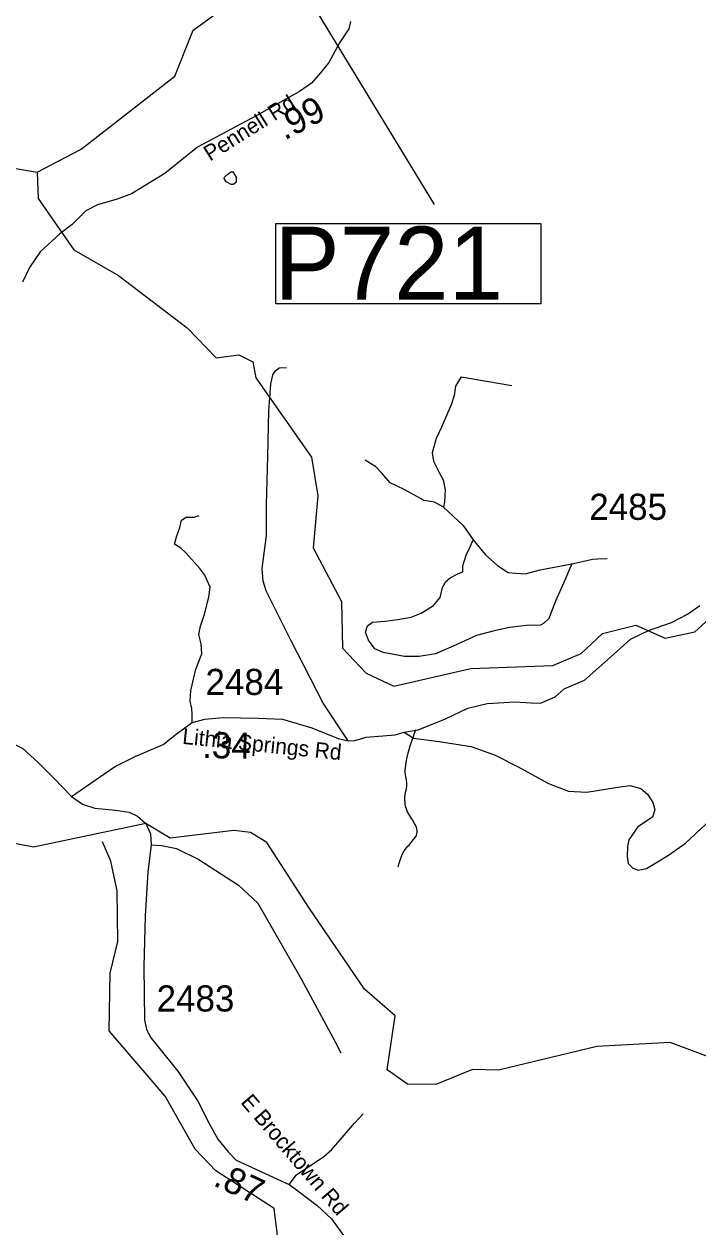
# Model space of a CAD drawing. Extents: x 1248224 to 1454986, y 825081 to 985870.
# Drawn here: x 1357997 to 1361220, y 854684 to 860434 of the extents above; entities that cross this region are included whole.
import ezdxf

# ---------------------------------------------------------------- set-up
doc = ezdxf.new("R2010")
doc.units = 0
for name, color, linetype in [('Exist Hydrographic Creek Single Shore', 7, 'Continuous'), ('Exist Hydrographic Misc Water Feature', 7, 'Continuous'), ('Exist Road Non-System Type 51', 7, 'Continuous'), ('Exist Road Secondary Mileage Hundredths English Label', 7, 'Continuous'), ('Exist Road Secondary Structure Pipe Number Label', 7, 'Continuous'), ('Exist Road Secondary Type 41 Attributed', 7, 'Continuous'), ('Exist Road Secondary Type 51 Attributed', 7, 'Continuous'), ('Exist Road Secondary Type 51 Label', 7, 'Continuous'), ('Exist Road Secondary Type 51 Number Label', 7, 'Continuous')]:
    doc.layers.add(name, color=color, linetype=linetype)

msp = doc.modelspace()

# ---------------------------------------------------------------- linework, layer by layer
at = {"layer": 'Exist Hydrographic Creek Single Shore'}
for points in [[(1358059.4, 859726), (1358270.4, 859836.6), (1358717.4, 860185.4), (1358806.2, 860405.7), (1359018.6, 860560.2), (1359168.9, 860847.7)], [(1357650.5, 858268.3), (1357655.7, 858329.5), (1357574.6, 858604.5), (1357538.5, 858899.4), (1357519.5, 859293.1), (1357426.8, 859472.4), (1357365.7, 859615.9), (1357336.1, 859693.9), (1357452.1, 859750.9), (1357669.4, 859792.9), (1358059.4, 859726)], [(1358579.1, 856612.1), (1358042.9, 856500), (1357424.5, 856620), (1357326.5, 856697.6), (1357336.4, 856763), (1357455.5, 856895.2), (1357451.5, 857079.1), (1357261.5, 857191.3), (1357332.1, 857355), (1357535.5, 857565.9), (1357573.5, 857816.3), (1357608.3, 858113.2), (1357650.5, 858268.3)], [(1359627, 855818.6), (1359624.5, 855820.8), (1359358.4, 856210.3), (1359158.2, 856520.9), (1359080.8, 856569.1), (1359000.2, 856578.5), (1358695.8, 856541.9), (1358579.1, 856612.1)]]:
    msp.add_lwpolyline(points, dxfattribs=at)
at = {"layer": 'Exist Hydrographic Misc Water Feature'}
for points in [[(1358059.4, 859726), (1358065.4, 859601.1), (1358235.5, 859354.8), (1358449.4, 859232.3), (1358777.4, 858982.8), (1358915.4, 858838.8), (1359024.4, 858853.1), (1359090.4, 858818.9), (1359105.4, 858743.1), (1359372.5, 858363.5), (1359401.5, 858179.1), (1359379.5, 857930), (1359515.5, 857674.5), (1359519.5, 857451.2), (1359633.5, 857330.7), (1359765.5, 857269), (1360133.4, 857353.5), (1360526.5, 857368.5), (1360660.5, 857425), (1360763.5, 857521.4), (1360922.5, 857560.9), (1361062.5, 857499), (1361205.5, 857528.9), (1361358.5, 857667)], [(1358953.4, 859695.8), (1358955.5, 859702.4), (1358969.9, 859716), (1358986.2, 859727.7), (1358996.1, 859727.4), (1359011.6, 859703.1), (1359011.1, 859679.1), (1358998.8, 859667.4), (1358986.8, 859667.6), (1358963.1, 859680.2), (1358953.4, 859695.8)], [(1360045.2, 853284.2), (1360044.5, 853284.6), (1359955.6, 853398), (1359877.5, 853639.2), (1359783.5, 853933.2), (1359702.5, 854036.7), (1359529.6, 854138.7), (1359293.5, 854396.2), (1359221.5, 854538.8), (1359193.5, 854772.4), (1358913.5, 854952.1), (1358815.5, 855055.8), (1358671.5, 855308.2), (1358403.5, 855622.1), (1358409.5, 855897.8), (1358445.4, 856048.1), (1358442.5, 856291), (1358412.4, 856432.8), (1358372.4, 856525.5)], [(1361615.8, 855247.1), (1361563.1, 855283.2), (1361577, 855355.4), (1361560.4, 855388.7), (1361086.5, 855564.9), (1360736.5, 855545.7), (1360266.5, 855433.6), (1360141.5, 855436.2), (1359965.5, 855364.3), (1359831.5, 855366.9), (1359733.5, 855434.5), (1359772.5, 855693.1), (1359649.5, 855799.2), (1359627, 855818.6)]]:
    msp.add_lwpolyline(points, dxfattribs=at)
at = {"layer": 'Exist Road Non-System Type 51'}
for points in [[(1359547.6, 857007.7), (1359427.9, 857187.5), (1359274.5, 857486.4), (1359154.2, 857725.1), (1359141.1, 857770.8), (1359136.3, 857831.2), (1359155.8, 857989.7), (1359155.8, 858138.3), (1359162.4, 858367), (1359167, 858584.8), (1359176.8, 858712.2), (1359186.6, 858758), (1359199.6, 858775.9), (1359217.6, 858790.6), (1359251.7, 858791.8)], [(1360086.9, 858747.8), (1360075, 858727.1), (1360060.3, 858702.6), (1360053.8, 858658.5), (1360039.1, 858614.4), (1359993.4, 858506.6), (1359967.3, 858452.7), (1359949.3, 858384.1), (1359955.8, 858344.9), (1359981.9, 858291), (1360001.5, 858255), (1360011.3, 858207.7), (1360008.1, 858150.5), (1360003.2, 858124.4)], [(1360086.9, 858747.8), (1360329.6, 858705.9)], [(1360003.2, 858124.4), (1359959.6, 858149.1), (1359910.6, 858157.2), (1359847, 858191.5), (1359814.3, 858209.5), (1359747.4, 858240.5), (1359708.2, 858287.9), (1359678.9, 858317.3), (1359628.3, 858350)], [(1360003.2, 858124.4), (1360096.5, 858037), (1360145.4, 857968.4)], [(1358800.9, 857095.2), (1358801.6, 857134.8), (1358800, 857162.5), (1358791.8, 857196.8), (1358795.1, 857249.1), (1358818, 857350.4), (1358847.3, 857423.9), (1358844.1, 857471.2), (1358832.7, 857515.3), (1358840.8, 857556.2), (1358860.4, 857613.3), (1358880, 857695), (1358886.5, 857742.4), (1358862, 857799.5), (1358837.5, 857832.2), (1358772.3, 857904.4), (1358746.2, 857928.9), (1358716.8, 857948.5), (1358726.6, 857982.8), (1358741.3, 858026.9), (1358749.5, 858062.9), (1358772.3, 858077.6), (1358809.9, 858077.6), (1358834.3, 858085.7)], [(1360617.1, 857854.1), (1360578, 857764.3), (1360538.8, 857676.1), (1360506.1, 857592.8), (1360481.7, 857568.8), (1360467, 857560.6), (1360400.1, 857559), (1360320.1, 857549.2), (1360251.6, 857534.5), (1360160.2, 857511.6), (1360049.2, 857461), (1359964.3, 857423.4), (1359886, 857410.3), (1359815.8, 857410.3), (1359714.6, 857429.9), (1359673.8, 857447.9), (1359644.4, 857488.7), (1359629.7, 857527.9), (1359639.5, 857557.3), (1359664, 857575.3), (1359724.4, 857580.2), (1359784.8, 857588.4), (1359848.4, 857598.2), (1359895.7, 857617.8), (1359954.5, 857655.3), (1359987.1, 857692.9), (1359998.6, 857740.3), (1360013.3, 857769.7), (1360034.5, 857787.6), (1360075.3, 857807.2), (1360094.9, 857815.4), (1360094.9, 857844.8), (1360111.2, 857895.4), (1360130.8, 857934.6), (1360145.4, 857968.4)], [(1360145.4, 857968.4), (1360202.6, 857898.2), (1360261.3, 857845.9), (1360311.9, 857813.3), (1360349.5, 857810), (1360393.5, 857806.7), (1360465.3, 857824.7), (1360617.1, 857854.1), (1360674.3, 857867.2), (1360715.1, 857877), (1360739.5, 857878.6), (1360785.3, 857880.2)], [(1359786, 856404.6), (1359790.4, 856422.5), (1359796.8, 856442.4), (1359805.2, 856464.3), (1359815.6, 856482.1), (1359825.9, 856495.9), (1359832.1, 856503.7), (1359838.2, 856509.6), (1359846.4, 856519.5), (1359852.5, 856527.3), (1359866.9, 856545.1), (1359873.1, 856554.9), (1359875.3, 856562.9), (1359877.5, 856574.9), (1359877.6, 856578.9), (1359875.8, 856586.9), (1359872, 856599), (1359864.3, 856613.2), (1359854.6, 856629.4), (1359841, 856651.6), (1359829.4, 856671.9), (1359825.6, 856682), (1359821.9, 856694.1), (1359820.1, 856706.1), (1359818.7, 856736.1), (1359821.2, 856760.1), (1359825.6, 856778), (1359827.8, 856792), (1359828.1, 856806), (1359826.4, 856822), (1359822.7, 856836.1), (1359820.9, 856846.2), (1359819.2, 856858.2), (1359819.3, 856866.2), (1359824.1, 856906.1), (1359830.8, 856938), (1359843.7, 856983.8), (1359871.3, 857061.3)], [(1358605.2, 856510), (1358654, 856507.5), (1358725.7, 856492.7), (1358833.2, 856440), (1359022.8, 856317.7), (1359115.5, 856231.2), (1359322.1, 855870.6), (1359484.3, 855569), (1359511.4, 855515.5)], [(1359264.8, 854887), (1359300.7, 854933.4), (1359431.3, 855019.9), (1359469.3, 855053.6), (1359576.7, 855180.2), (1359618.9, 855224.4)]]:
    msp.add_lwpolyline(points, dxfattribs=at)
at = {"layer": 'Exist Road Secondary Structure Pipe Number Label'}
msp.add_line((1359213.3, 860797.1), (1359958.9, 859572.3), dxfattribs=at)
msp.add_lwpolyline([(1359201.5, 859480.2), (1360467.7, 859480.2), (1360467.7, 859096.4), (1359201.5, 859096.4)], close=True, dxfattribs=at)
at = {"layer": 'Exist Road Secondary Type 41 Attributed'}
msp.add_lwpolyline([(1359815.4, 857049), (1359882.1, 857061), (1360013, 857113), (1360119.1, 857164.3), (1360212.4, 857186.3), (1360344.2, 857193.6), (1360422.8, 857189.9), (1360466.7, 857188.1), (1360536.3, 857217.4), (1360580.2, 857255.9), (1360677.1, 857298), (1360787.8, 857394.7), (1360897.5, 857493.6), (1360983.5, 857535.7), (1361093.3, 857574.1), (1361170.1, 857612.6), (1361228.7, 857654.7)], dxfattribs=at)
at = {"layer": 'Exist Road Secondary Type 51 Attributed'}
for points in [[(1359558.2, 860446), (1359550.5, 860411.2), (1359506.1, 860345.5), (1359454, 860250.8), (1359415.4, 860200.6), (1359371, 860152.3), (1359315, 860111.7), (1359106.6, 859995.8), (1358827.1, 859846.2), (1358670.7, 859720.6), (1358510.5, 859622.1), (1358442.9, 859596.9), (1358348.3, 859569.9), (1358293, 859541.9), (1358227.4, 859476.2), (1358167.5, 859431.8), (1358074.8, 859344.8), (1358022.7, 859271.4), (1357989.9, 859199.9)], [(1357700.7, 858262.1), (1357704.5, 858204.7), (1357666, 858006.1), (1357630.1, 857791), (1357572.3, 857520.8), (1357550.2, 857407.7), (1357539.2, 857275.7), (1357550.2, 857187.5), (1357591.6, 857124), (1357624.6, 857090.9), (1357707.3, 857068.9), (1357899.5, 857017.2), (1357991.8, 856971.7), (1358066.2, 856902.7), (1358140.6, 856826.9), (1358224.2, 856742)], [(1358224.2, 856742), (1358428.9, 856882.8), (1358528.1, 856932.5), (1358663.1, 856990.4), (1358723.8, 857040), (1358800.9, 857095.2), (1358862.2, 857111), (1358949, 857119.3), (1359115.7, 857116.5), (1359232.9, 857111), (1359372.6, 857069.8), (1359499.3, 857018.7), (1359547.6, 857007.7), (1359578.6, 857009.8), (1359633, 857025.6), (1359772.1, 857036.7), (1359815.4, 857049)], [(1359815.4, 857049), (1359859.7, 857021), (1359982.8, 857005), (1360134.7, 856981), (1360249.8, 856939.4), (1360360.1, 856883.4), (1360505.5, 856803.4), (1360601.4, 856766.6), (1360687.7, 856761.8), (1360836.4, 856785.8), (1360894.7, 856794), (1360945.8, 856779.6), (1360977.8, 856752.5), (1361003.4, 856712.5), (1361013, 856677.3), (1361001.8, 856642.1), (1360931.5, 856597.3), (1360889.9, 856534.9), (1360883.5, 856501.8), (1360881.9, 856455.4), (1360886.7, 856421.8), (1360909.1, 856399.5), (1360933.1, 856389.9), (1360973, 856397.9), (1361078.5, 856461.8), (1361160.1, 856517.8), (1361303.9, 856652.2)], [(1358224.2, 856742), (1358276, 856704.5), (1358335.3, 856686.6), (1358434.5, 856675.5), (1358499.2, 856667.3), (1358539.2, 856648), (1358579.1, 856612.1)], [(1358579.1, 856612.1), (1358602.4, 856563.8), (1358605.2, 856510), (1358588.6, 856380.4), (1358576.2, 856170.8), (1358569.3, 855927.6), (1358573.4, 855673.9), (1358583.1, 855627.8), (1358605.1, 855586.4), (1358733.3, 855427.9), (1358828, 855285.2), (1358883.1, 855179), (1358924.4, 855103.2), (1358972.7, 855042.5), (1359011.2, 855002.5), (1359209.6, 854911.5), (1359264.8, 854887), (1359293.1, 854865.5), (1359399.2, 854786.9), (1359468, 854722.1), (1359627.9, 854498.7)]]:
    msp.add_lwpolyline(points, dxfattribs=at)

# ---------------------------------------------------------------- texts
at = {"layer": 'Exist Road Secondary Mileage Hundredths English Label'}
for s, rotation, p in [('.99', 27.93749, (1359243.4, 859876.8)), ('.34', 359.05239, (1358848.1, 856925.6)), ('.87', 335.3593, (1358896.7, 854884.3))]:
    msp.add_text(s, height=125, rotation=rotation, dxfattribs=at).set_placement(p)
at = {"layer": 'Exist Road Secondary Structure Pipe Number Label'}
msp.add_text('P721', height=350, dxfattribs=at).set_placement((1359194.4, 859116.1))
at = {"layer": 'Exist Road Secondary Type 51 Label'}
for s, rotation, p in [('Pennell Rd', 32.14316, (1358886.3, 859776.5)), ('Lithia Springs Rd', 354.11416, (1358751.7, 856993.5)), ('E Brocktown Rd', 310.57665, (1359029.5, 855278.2))]:
    msp.add_text(s, height=75, rotation=rotation, dxfattribs=at).set_placement(p)
at = {"layer": 'Exist Road Secondary Type 51 Number Label'}
for s, p in [('2485', (1360700, 858064.2)), ('2484', (1358864.9, 857226.9)), ('2483', (1358631.1, 855713.7))]:
    msp.add_text(s, height=125, dxfattribs=at).set_placement(p)

doc.saveas('drawing.dxf')
